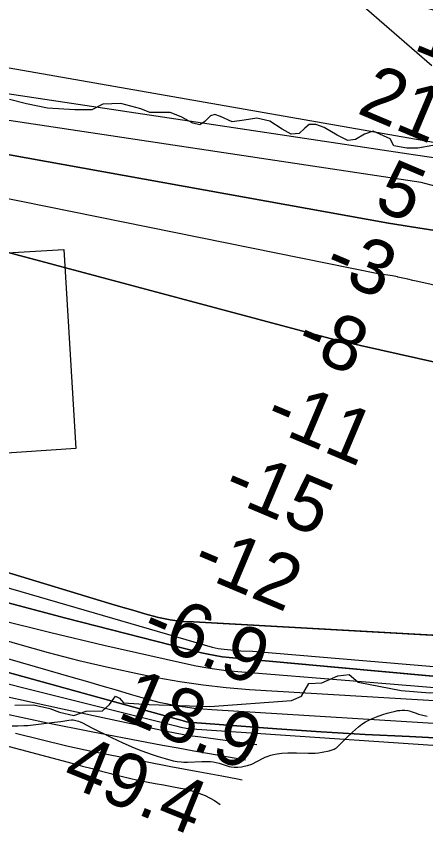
# Model space of a CAD drawing. Extents: x 3161615 to 3199515, y 867541 to 892976.
# Drawn here: x 3185630 to 3186134, y 877584 to 878589 of the extents above; entities that cross this region are included whole.
import ezdxf

# ---------------------------------------------------------------- set-up
doc = ezdxf.new("R2010")
doc.units = 0
for name, color, linetype in [('V-RIVR-EDGE', 7, 'Continuous'), ('V-RIVR-RANG', 7, 'Continuous'), ('V-RRAP-RVMT', 7, 'Continuous'), ('V-SITE-VEGE', 7, 'Continuous'), ('V-TOPO-DPTH', 7, 'Continuous'), ('V-TOPO-MAJR', 7, 'Continuous'), ('V-TOPO-MINR', 7, 'Continuous'), ('V-TOPO-WATR', 7, 'Continuous')]:
    doc.layers.add(name, color=color, linetype=linetype)

msp = doc.modelspace()

# ---------------------------------------------------------------- linework, layer by layer
at = {"layer": 'V-RIVR-EDGE'}
for points in [[(3186142.9, 878429.6), (3186124.7, 878426.3), (3186110.9, 878426.3), (3186095.2, 878429.2), (3186090.4, 878437.8), (3186069.5, 878447.4), (3186059, 878443.6), (3186048, 878436.9), (3186038.5, 878436), (3186025.1, 878442.2), (3186009.4, 878451.8), (3185998.9, 878455.7), (3185990.8, 878455.7), (3185985.6, 878450.9), (3185978.4, 878444.3), (3185968.4, 878443.8), (3185957.4, 878449.6), (3185942.2, 878459.6), (3185926.5, 878463.5), (3185910.7, 878460.7), (3185895.9, 878458.8), (3185881.6, 878465.5), (3185874.5, 878467.9), (3185869.2, 878466), (3185862.1, 878459.3), (3185856.3, 878455.1), (3185847.3, 878457), (3185833, 878465.1), (3185819.7, 878470.4), (3185808.7, 878470.4), (3185794.4, 878470.5), (3185783.4, 878474.8), (3185758.6, 878481.5), (3185736.7, 878480.6), (3185722.9, 878473.5), (3185702.3, 878473.6), (3185668.5, 878475.6), (3185642.8, 878480.9), (3185621.8, 878486.2)], [(3185628.1, 877740.8), (3185651.4, 877741.2), (3185671.4, 877736.9), (3185683.3, 877732.1), (3185701, 877728.2), (3185716.3, 877733.4), (3185736.3, 877733.9), (3185744.9, 877741.5), (3185752.1, 877751.9), (3185757.3, 877749.5), (3185762.1, 877743.8), (3185793.5, 877741.8), (3185868.4, 877739.2), (3185969, 877746.6), (3185981.4, 877751.8), (3185990.5, 877767.6), (3186006.3, 877768.5), (3186025.9, 877777), (3186040.2, 877778.4), (3186051.1, 877769.3), (3186104, 877758.7)], [(3186104, 877758.7), (3186139.3, 877756.2), (3186161.2, 877757.6), (3186193.2, 877762.3), (3186209.4, 877763.7), (3186231.4, 877761.7)]]:
    msp.add_lwpolyline(points, dxfattribs=at)
at = {"layer": 'V-RRAP-RVMT'}
msp.add_lwpolyline([(3185562.3, 878294.1), (3185688.5, 878301.6), (3185703.4, 878056.9), (3185563.1, 878047.2)], dxfattribs=at)
at = {"layer": 'V-SITE-VEGE'}
for points in [[(3186067.7, 877723.9), (3186073.7, 877726.3), (3186081.7, 877729.2), (3186086.8, 877730.9), (3186091.9, 877732.4), (3186095.3, 877733.2), (3186099.8, 877734.1), (3186102.4, 877734.4), (3186105.4, 877734.5), (3186108.8, 877734.5), (3186112.5, 877734.1), (3186114.5, 877733.7), (3186116.6, 877733.1), (3186122.6, 877730.8), (3186125.3, 877729.9), (3186136.3, 877727.1)], [(3185624.8, 877715.6), (3185632.1, 877715.5), (3185639.4, 877715.7), (3185644.4, 877716), (3185650.9, 877716.6), (3185677.2, 877720), (3185684.7, 877720.8), (3185694.7, 877722.3), (3185698.1, 877722.6), (3185699.9, 877722.6), (3185701.7, 877722.4), (3185703.3, 877722.1), (3185706.7, 877721.2), (3185708.8, 877720.3), (3185711.7, 877719), (3185722.9, 877713), (3185747.2, 877700.9), (3185761.1, 877694.5), (3185775.2, 877688.5), (3185784.7, 877684.8), (3185797.5, 877680.1), (3185804.9, 877677.7), (3185813.4, 877675.1), (3185823.2, 877672.4), (3185825.6, 877671.8), (3185828.1, 877671.4), (3185833, 877670.9), (3185836.3, 877670.7), (3185840.8, 877670.7), (3185858.7, 877671.5), (3185863.7, 877671.6), (3185869.4, 877671.4), (3185872.5, 877671.1), (3185876.2, 877670.4), (3185879.9, 877669.4), (3185887.2, 877667), (3185892.1, 877665.5), (3185894.9, 877664.9), (3185898.2, 877664.5), (3185900.5, 877664.4), (3185902.8, 877664.5), (3185907.5, 877665), (3185910.6, 877665.6), (3185914.8, 877666.7), (3185920.2, 877668.4), (3185934.3, 877675.7), (3185936.5, 877676.9), (3185938.9, 877677.8), (3185943.6, 877679.4), (3185946.8, 877680.3), (3185951.2, 877681.1), (3185957.1, 877681.8), (3185964.6, 877682.1), (3185975.3, 877682), (3185989.8, 877681.7), (3185998, 877681.9), (3186002.3, 877682.2), (3186006.8, 877682.8), (3186015.5, 877684.6), (3186019.3, 877685.7), (3186021.7, 877686.7), (3186022.9, 877687.4), (3186024.3, 877688.4), (3186027.6, 877691.4), (3186036.8, 877700.6), (3186044.1, 877707.5), (3186051.6, 877714.2), (3186053.7, 877715.9), (3186055.8, 877717.5), (3186060.3, 877720.3), (3186063.4, 877721.9), (3186067.7, 877723.9)]]:
    msp.add_lwpolyline(points, dxfattribs=at)
at = {"layer": 'V-TOPO-DPTH'}
for points in [[(3186858, 878310.4), (3186121.6, 878417.8), (3185298.6, 878541.3), (3185288.3, 878544.7), (3184367.5, 878664.6), (3184342.8, 878672.4), (3184318.4, 878681), (3184294.5, 878690.6), (3183495.1, 878905.2)], [(3183372.8, 878834.8), (3184249.6, 878611.7), (3185230.8, 878492.6), (3185239.6, 878489.9), (3185248.4, 878487.3), (3185257.2, 878484.8), (3185266, 878482.4), (3186088.4, 878334.1), (3186117, 878329.7), (3186145.5, 878324.9)], [(3186145.5, 878324.9), (3186117, 878329.7), (3186088.4, 878334.1), (3185266, 878482.4), (3185257.2, 878484.8), (3185248.4, 878487.3), (3185239.6, 878489.9), (3185230.8, 878492.6), (3184249.6, 878611.7), (3183868.7, 878708.6)], [(3186858, 878310.4), (3186121.6, 878417.8), (3185298.6, 878541.3), (3185288.3, 878544.7), (3184887.4, 878596.9)], [(3185229.7, 878402), (3186029.1, 878188.9), (3186029.2, 878188.9), (3186029.3, 878188.8), (3186029.8, 878188.7), (3186030, 878188.7), (3186030.1, 878188.7), (3186244.4, 878141)], [(3186244.4, 878141), (3186030.1, 878188.7), (3186030, 878188.7), (3186029.8, 878188.7), (3186029.3, 878188.8), (3186029.2, 878188.9), (3186029.1, 878188.9), (3185229.7, 878402)], [(3184078.8, 878290.1), (3184955.6, 878065.4), (3184962.7, 878063.1), (3184969.8, 878060.7), (3184976.9, 878058.3), (3184984, 878055.9), (3184991.1, 878053.6), (3184997.8, 878051.4), (3185008.3, 878048), (3185018.7, 878044.7), (3185029.3, 878041.4), (3185039.8, 878038.1), (3185326.4, 877950.5), (3185417.2, 877923.4), (3185508.2, 877897.2), (3185599.6, 877872.2), (3185691.2, 877848.1), (3185858, 877805.4), (3185866.4, 877803.5), (3185874.9, 877801.8), (3185883.5, 877800.5), (3185892.1, 877799.4), (3186317.4, 877760.6)], [(3186718, 877724), (3185892.1, 877799.4), (3185883.5, 877800.5), (3185874.9, 877801.8), (3185866.4, 877803.5), (3185858, 877805.4), (3185691.2, 877848.1), (3185599.6, 877872.2), (3185508.2, 877897.2), (3185417.2, 877923.4), (3185326.4, 877950.5), (3185039.8, 878038.1), (3185029.3, 878041.4), (3185018.7, 878044.7), (3185008.3, 878048), (3184997.8, 878051.4), (3184991.1, 878053.6), (3184984, 878055.9), (3184976.9, 878058.3), (3184969.8, 878060.7), (3184962.7, 878063.1), (3184955.6, 878065.4), (3184078.8, 878290.1)], [(3185162.8, 878097.3), (3185160.1, 878097.8), (3185150.3, 878060), (3185152.6, 878059.1), (3185171.8, 878051.5), (3185234.1, 878027.8), (3185296.7, 878005.1), (3185359.9, 877983.9), (3185423.4, 877963.8), (3185743.6, 877866.4), (3185758.6, 877861.9), (3185773.5, 877857.6), (3185788.5, 877853.4), (3185803.6, 877849.3), (3185805.1, 877848.9), (3185819.5, 877845.9), (3185833.9, 877843.9), (3185848.5, 877843.3), (3186706.9, 877795.6)], [(3186320.1, 877817.1), (3185848.5, 877843.3), (3185833.9, 877843.9), (3185819.5, 877845.9), (3185805.1, 877848.9), (3185803.6, 877849.3), (3185788.5, 877853.4), (3185773.5, 877857.6), (3185758.6, 877861.9), (3185743.6, 877866.4), (3185423.4, 877963.8)], [(3185587.8, 877829.2), (3185631.4, 877816.3), (3185669.1, 877805.8), (3185706.9, 877795.9), (3185744.9, 877787.1), (3185783.1, 877779), (3185803.3, 877775), (3185831.6, 877769.9), (3185860.1, 877765.7), (3185888.7, 877762.6), (3185917.4, 877760.3), (3186158.5, 877745.7)], [(3185587.8, 877829.2), (3185631.4, 877816.3), (3185669.1, 877805.8), (3185706.9, 877795.9), (3185744.9, 877787.1), (3185783.1, 877779), (3185803.3, 877775), (3185831.6, 877769.9), (3185860.1, 877765.7), (3185888.7, 877762.6), (3185917.4, 877760.3), (3186158.5, 877745.7)], [(3186671.3, 877673), (3186114.2, 877702.1), (3186059.8, 877704.7), (3186005.4, 877708), (3185951, 877711.7), (3185847.2, 877719.4), (3185844.7, 877719.6), (3185842.3, 877720), (3185839.8, 877720.5), (3185837.4, 877721.1), (3185587.1, 877790.2)]]:
    msp.add_lwpolyline(points, dxfattribs=at)
at = {"layer": 'V-TOPO-MAJR'}
msp.add_lwpolyline([(3184071.7, 878215.7), (3184922.9, 877910), (3184945.5, 877903.7), (3184968.2, 877897.6), (3184990.8, 877891.6), (3185280, 877815.9), (3185335.7, 877801.3), (3185391.5, 877786.8), (3185447.3, 877772.3), (3185503.2, 877757.8), (3185509, 877756.3), (3185562, 877743.1), (3185615.2, 877730.7), (3185668.6, 877719.2), (3185722.2, 877708.5), (3185791, 877695.4), (3185810.3, 877691.7), (3185829.6, 877688.2), (3185848.8, 877684.7), (3185868.1, 877681.2), (3185912.5, 877673.5)], dxfattribs=at)
at = {"layer": 'V-TOPO-MINR'}
for points in [[(3186226.2, 878419.2), (3185306.8, 878580), (3185300.4, 878579.7), (3185293.9, 878579.6), (3185287.4, 878579.7), (3185280.9, 878580), (3185274.5, 878580.7), (3185268.1, 878581.8), (3185262, 878583.6), (3184409.8, 878682.7), (3184405.8, 878683.1), (3184402, 878684), (3184398.2, 878685.1), (3184353, 878701.3), (3184344.6, 878704.6), (3184336.3, 878708.2), (3184328.1, 878712.2), (3184320.2, 878716.5), (3183479.8, 879008.3)], [(3186147.3, 878379.3), (3186128.7, 878384.1), (3185314.4, 878506.4), (3184277.2, 878634.4), (3183394.1, 878877.4)], [(3186145.5, 878324.9), (3186117, 878329.7), (3186088.4, 878334.1), (3185266, 878482.4), (3185257.2, 878484.8), (3185248.4, 878487.3), (3185239.6, 878489.9), (3185230.8, 878492.6), (3184249.6, 878611.7), (3183372.8, 878834.8)], [(3186164.4, 878590.9), (3186079.4, 878613.7), (3186074.1, 878614.5), (3186068.8, 878614.6), (3186063.7, 878613.6), (3186058.6, 878611.8), (3186055.9, 878609.2), (3186054.6, 878606.3), (3186055.1, 878603.2), (3186123.3, 878544), (3186142, 878528)], [(3183199.1, 878580.4), (3184023, 878287.7), (3184039.4, 878279.4), (3185015.7, 877966.6), (3185137, 877934.2), (3185214, 877913.4), (3185291, 877892.2), (3185367.8, 877870.6), (3185444.5, 877848.8), (3185700.2, 877775), (3185717.8, 877769.9), (3185735.4, 877764.8), (3185752.9, 877759.6), (3185770.5, 877754.4), (3185784.5, 877750.2), (3185795.1, 877747.3), (3185805.8, 877744.6), (3185816.5, 877742.3), (3185827.3, 877740.2), (3185838.1, 877738.6), (3185849, 877737.3), (3185860, 877736.3), (3185870.9, 877735.7), (3186704, 877684.4)], [(3186310.8, 878220.5), (3186124.5, 878262.2), (3186118.4, 878263.6), (3186112.3, 878265), (3186106.1, 878266.4), (3186100, 878267.8), (3186099.6, 878267.9), (3186093.6, 878269.1), (3186087.7, 878270.2), (3186081.6, 878271), (3186075.6, 878271.6), (3185226.2, 878443.6), (3185196, 878451.7), (3184263.4, 878565.1), (3184248, 878570.8)], [(3183196, 878557.3), (3184018.6, 878266.4), (3184947.2, 877936.6), (3184953.9, 877934.7), (3184960.7, 877932.8), (3184967.4, 877931), (3184974.2, 877929.3), (3185024.5, 877916.3), (3185056.4, 877908.1), (3185088.4, 877900), (3185120.4, 877891.9), (3185152.3, 877883.9), (3185274.3, 877853.6), (3185367.2, 877830.4), (3185460.2, 877807.2), (3185553.1, 877783.9), (3185646, 877760.6), (3185826.4, 877715.3), (3185832.8, 877713.9), (3185839.3, 877712.7), (3185845.8, 877711.8), (3185852.4, 877711.1), (3186567.2, 877662.9)], [(3183186.2, 878548.4), (3184038.5, 878244.3), (3184069.5, 878229.3), (3184938.6, 877922.5), (3184953.2, 877918.4), (3184967.8, 877914.5), (3184982.4, 877910.6), (3185094.3, 877881.6), (3185164.8, 877863.3), (3185235.5, 877845.1), (3185306.1, 877827), (3185376.7, 877809), (3185389.6, 877805.7), (3185463.6, 877787.4), (3185537.8, 877769.6), (3185612.3, 877752.7), (3185686.8, 877736.3), (3185815.2, 877709), (3185825.7, 877706.9), (3185836.2, 877704.9), (3185846.8, 877703.2), (3185857.4, 877701.7), (3185926.2, 877692.4)], [(3186244.4, 878141), (3186030.1, 878188.7), (3186030, 878188.7), (3186029.8, 878188.7), (3186029.3, 878188.8), (3186029.2, 878188.9), (3186029.1, 878188.9), (3185229.7, 878402)], [(3184078.8, 878290.1), (3184955.6, 878065.4), (3184962.7, 878063.1), (3184969.8, 878060.7), (3184976.9, 878058.3), (3184984, 878055.9), (3184991.1, 878053.6), (3184997.8, 878051.4), (3185008.3, 878048), (3185018.7, 878044.7), (3185029.3, 878041.4), (3185039.8, 878038.1), (3185326.4, 877950.5), (3185417.2, 877923.4), (3185508.2, 877897.2), (3185599.6, 877872.2), (3185691.2, 877848.1), (3185858, 877805.4), (3185866.4, 877803.5), (3185874.9, 877801.8), (3185883.5, 877800.5), (3185892.1, 877799.4), (3186718, 877724)], [(3184091.8, 878293.5), (3185059.6, 878080.2), (3185078.2, 878072.8), (3185222.1, 878017.6), (3185313.1, 877984), (3185404.7, 877951.9), (3185497, 877922.1), (3185589.9, 877893.9), (3185871.2, 877812.4), (3185874.9, 877811.4), (3185878.5, 877810.6), (3185882.2, 877810), (3185885.9, 877809.6), (3185906.8, 877807.7), (3185920.9, 877807.4), (3186663.6, 877744.4)], [(3185423.4, 877963.8), (3185743.6, 877866.4), (3185758.6, 877861.9), (3185773.5, 877857.6), (3185788.5, 877853.4), (3185803.6, 877849.3), (3185805.1, 877848.9), (3185819.5, 877845.9), (3185833.9, 877843.9), (3185848.5, 877843.3), (3186706.9, 877795.6)], [(3184959.8, 877865.5), (3185700.2, 877668.9), (3185711.7, 877665.9), (3185723.3, 877662.8), (3185734.8, 877659.8), (3185746.3, 877656.7), (3185748.7, 877656.1), (3185759.1, 877653.4), (3185769.4, 877651), (3185779.9, 877648.7), (3185790.4, 877646.6), (3185800.9, 877644.6), (3185811.4, 877642.6), (3185821.8, 877640.6), (3185832.3, 877638.6), (3185837.7, 877637.7), (3185850.4, 877634.3), (3185862.6, 877629.7), (3185874, 877623.4), (3185881, 877618.6)], [(3185607.8, 877846.4), (3185672.7, 877830.3), (3185737.8, 877814.8), (3185834.7, 877792.8), (3185851.6, 877789.3), (3185868.6, 877786.4), (3185885.7, 877784.1), (3185902.9, 877782.4), (3186045.4, 877770.9), (3186660.4, 877720.3)], [(3185587.1, 877790.2), (3185837.4, 877721.1), (3185839.8, 877720.5), (3185842.3, 877720), (3185844.7, 877719.6), (3185847.2, 877719.4), (3185951, 877711.7), (3186005.4, 877708), (3186059.8, 877704.7), (3186114.2, 877702.1), (3186671.3, 877673)], [(3185628.9, 877706.3), (3185660.5, 877698.4), (3185692.3, 877690.9), (3185724.2, 877684), (3185756.3, 877677.5), (3185757.9, 877677.2), (3185789.2, 877671.3), (3185820.5, 877665.4), (3185851.7, 877659.6), (3185883, 877653.8), (3185902.5, 877650.2), (3185908.2, 877648.8)]]:
    msp.add_lwpolyline(points, dxfattribs=at)
at = {"layer": 'V-TOPO-WATR'}
for points in [[(3186858, 878310.4), (3186121.6, 878417.8), (3185298.6, 878541.3), (3185288.3, 878544.7), (3184367.5, 878664.6), (3184342.8, 878672.4), (3184318.4, 878681), (3184294.5, 878690.6), (3183495.1, 878905.2)], [(3185587.8, 877829.2), (3185631.4, 877816.3), (3185669.1, 877805.8), (3185706.9, 877795.9), (3185744.9, 877787.1), (3185783.1, 877779), (3185803.3, 877775), (3185831.6, 877769.9), (3185860.1, 877765.7), (3185888.7, 877762.6), (3185917.4, 877760.3), (3186158.5, 877745.7)]]:
    msp.add_lwpolyline(points, dxfattribs=at)

# ---------------------------------------------------------------- texts
at = {"layer": 'V-RIVR-RANG'}
for s, rotation, p in [('12', 338.0483, (3186117.5, 878548.4)), ('21.4', 337.1367, (3186048.1, 878470.1)), ('5', 337.1367, (3186068.6, 878352.9)), ('-3', 337.1367, (3186005.7, 878271)), ('-8', 337.1367, (3185970.9, 878177.1)), ('-11', 337.1367, (3185933, 878084.6)), ('-15', 337.1367, (3185881.5, 877997.8)), ('-12', 337.1367, (3185843.4, 877905.3)), ('-6.9', 337.1367, (3185780.7, 877823.3)), ('18.9', 337.1367, (3185752.8, 877726.5)), ('49.4', 338.0483, (3185684.3, 877644.9))]:
    msp.add_text(s, height=67, rotation=rotation, dxfattribs=at).set_placement(p)

doc.saveas('drawing.dxf')
